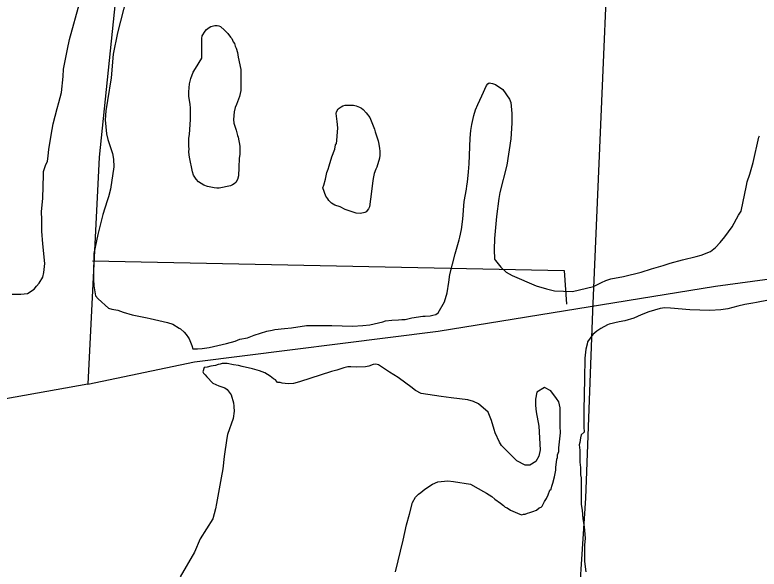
# Model space of a CAD drawing. Extents: x 3245246 to 3283090, y 806824 to 832173.
# Drawn here: x 3258055 to 3259157, y 814501 to 815321 of the extents above; entities that cross this region are included whole.
import ezdxf

# ---------------------------------------------------------------- set-up
doc = ezdxf.new("R2010")
doc.units = 0
doc.layers.add('V-SITE-VEGE', color=7, linetype='Continuous')
doc.layers.add('V-TOPO-SHOR', color=7, linetype='Continuous')

msp = doc.modelspace()

# ---------------------------------------------------------------- linework, layer by layer
at = {"layer": 'V-SITE-VEGE'}
for p, q in [((3258135.7, 815284.9), (3258151, 815340.4)), ((3258220.1, 815347), (3258206.5, 815294.8)), ((3258206.5, 815294.8), (3258200.2, 815263.2)), ((3258132.4, 815270.9), (3258135.7, 815284.9)), ((3258126.7, 815241), (3258132.4, 815270.9)), ((3258200.2, 815263.2), (3258197.2, 815228.4)), ((3258126.1, 815230.4), (3258126.7, 815241)), ((3258123.7, 815206.4), (3258126.1, 815230.4)), ((3258197.2, 815228.4), (3258191.8, 815194.5)), ((3258746.2, 815201.6), (3258753.5, 815216.9)), ((3258753.5, 815216.9), (3258755.5, 815219.2)), ((3258755.5, 815219.2), (3258757.1, 815220.9)), ((3258757.1, 815220.9), (3258762.1, 815219.9)), ((3258762.1, 815219.9), (3258766.8, 815218.5)), ((3258766.8, 815218.5), (3258777.7, 815210.9)), ((3258119.7, 815191.8), (3258123.7, 815206.4)), ((3258777.7, 815210.9), (3258787.4, 815196.6)), ((3258191.8, 815194.5), (3258189.2, 815179.5)), ((3258740.5, 815189), (3258746.2, 815201.6)), ((3258787.4, 815196.6), (3258789.4, 815192)), ((3258111.4, 815160.2), (3258117.1, 815182.8)), ((3258117.1, 815182.8), (3258119.7, 815191.8)), ((3258737.2, 815180.7), (3258740.5, 815189)), ((3258789.4, 815192), (3258790.7, 815175.3)), ((3258189.2, 815179.5), (3258188.5, 815165.9)), ((3258731.5, 815159.4), (3258734.5, 815172.4)), ((3258734.5, 815172.4), (3258737.2, 815180.7)), ((3258790.7, 815175.3), (3258790.7, 815161.4)), ((3258109.7, 815151.6), (3258111.4, 815160.2)), ((3258188.5, 815165.9), (3258190.5, 815145.3)), ((3258790.7, 815161.4), (3258789.4, 815138.1)), ((3258104.7, 815122.7), (3258109.7, 815151.6)), ((3258728.9, 815139.1), (3258729.9, 815150.1)), ((3258729.9, 815150.1), (3258731.5, 815159.4)), ((3258190.5, 815145.3), (3258192.5, 815137)), ((3258727.5, 815100.9), (3258728.9, 815139.1)), ((3258789.4, 815138.1), (3258783.7, 815098.9)), ((3259148.6, 815103.1), (3259156.9, 815140.3)), ((3259156.9, 815140.3), (3259157.9, 815142.3)), ((3258192.5, 815137), (3258199.1, 815116.4)), ((3258103.8, 815112.4), (3258104.7, 815122.7)), ((3258199.1, 815116.4), (3258200.8, 815108)), ((3258100.1, 815098.4), (3258102.8, 815105.1)), ((3258102.8, 815105.1), (3258103.8, 815112.4)), ((3258200.8, 815108), (3258201.1, 815096.7)), ((3258097.1, 815089.5), (3258100.1, 815098.4)), ((3258201.1, 815096.7), (3258196.1, 815063.5)), ((3258726.9, 815089.3), (3258727.5, 815100.9)), ((3258783.7, 815098.9), (3258773, 815058.7)), ((3259143.6, 815085.5), (3259148.6, 815103.1)), ((3258096.1, 815049.9), (3258096.8, 815084.5)), ((3258096.8, 815084.5), (3258097.1, 815089.5)), ((3258725.2, 815073.7), (3258726.9, 815089.3)), ((3259139.6, 815074.5), (3259143.6, 815085.5)), ((3258724.2, 815068.3), (3258725.2, 815073.7)), ((3259138.6, 815068.9), (3259139.6, 815074.5)), ((3258196.1, 815063.5), (3258193.1, 815052.2)), ((3258720.5, 815045.1), (3258723.5, 815063.4)), ((3258723.5, 815063.4), (3258724.2, 815068.3)), ((3259130.6, 815031), (3259138.6, 815068.9)), ((3258093.8, 815030), (3258096.1, 815049.9)), ((3258193.1, 815052.2), (3258191.1, 815046.2)), ((3258773, 815058.7), (3258771.7, 815049.7)), ((3258191.1, 815046.2), (3258185.1, 815026)), ((3258718.2, 815018.8), (3258720.5, 815045.1)), ((3258771.7, 815049.7), (3258768.4, 815022.8)), ((3258094.4, 815018.7), (3258093.8, 815030)), ((3259126.6, 815024.7), (3259130.6, 815031)), ((3258094.7, 815001.1), (3258094.4, 815018.7)), ((3258185.1, 815026), (3258180.8, 815010)), ((3258716.2, 815003.5), (3258718.2, 815018.8)), ((3258768.4, 815022.8), (3258765.4, 814990.6)), ((3259117.3, 815007.4), (3259126.6, 815024.7)), ((3258180.8, 815010), (3258177.5, 814996.4)), ((3259106.4, 814992.8), (3259117.3, 815007.4)), ((3258096.1, 814982.5), (3258094.7, 815001.1)), ((3258177.5, 814996.4), (3258171.8, 814968.1)), ((3258713.9, 814992.2), (3258716.2, 815003.5)), ((3258706.9, 814967.7), (3258712.9, 814988.3)), ((3258712.9, 814988.3), (3258713.9, 814992.2)), ((3258765.4, 814990.6), (3258764.7, 814974)), ((3259092.4, 814976.8), (3259099.4, 814984.2)), ((3259099.4, 814984.2), (3259106.4, 814992.8)), ((3258099, 814953.2), (3258096.1, 814982.5)), ((3258764.7, 814974), (3258765, 814960)), ((3259085.1, 814971.2), (3259092.4, 814976.8)), ((3258171.8, 814968.1), (3258171.2, 814935.2)), ((3258699.2, 814937.1), (3258706.9, 814967.7)), ((3259043.5, 814958.9), (3259064.1, 814963.9)), ((3259064.1, 814963.9), (3259071.5, 814965.9)), ((3259071.5, 814965.9), (3259085.1, 814971.2)), ((3258097.4, 814940.2), (3258099, 814953.2)), ((3258765, 814960), (3258766.7, 814957.7)), ((3258766.7, 814957.7), (3258774.7, 814948)), ((3259015, 814950.3), (3259025.3, 814953.6)), ((3259025.3, 814953.6), (3259043.5, 814958.9)), ((3258096.1, 814932.9), (3258097.4, 814940.2)), ((3258774.7, 814948), (3258782.3, 814940.4)), ((3258782.3, 814940.4), (3258791.6, 814935.7)), ((3258956.5, 814934.3), (3258982.4, 814940.3)), ((3258982.4, 814940.3), (3258998, 814945.6)), ((3258998, 814945.6), (3259015, 814950.3)), ((3258090.4, 814924), (3258096.1, 814932.9)), ((3258171.2, 814935.2), (3258171.2, 814929.6)), ((3258171.2, 814929.6), (3258171.5, 814920.3)), ((3258697.6, 814925.5), (3258699.2, 814937.1)), ((3258791.6, 814935.7), (3258826.8, 814920.4)), ((3258929.9, 814928), (3258937.8, 814930.4)), ((3258937.8, 814930.4), (3258956.5, 814934.3)), ((3258083.4, 814915.3), (3258086.4, 814919.7)), ((3258086.4, 814919.7), (3258090.4, 814924)), ((3258171.5, 814920.3), (3258174.1, 814905.7)), ((3258694.9, 814909.8), (3258697.6, 814925.5)), ((3258826.8, 814920.4), (3258842.1, 814915.8)), ((3258880.7, 814911.8), (3258911.9, 814919.1)), ((3258911.9, 814919.1), (3258923.6, 814925.4)), ((3258923.6, 814925.4), (3258929.9, 814928)), ((3258050.5, 814907.7), (3258063.5, 814908)), ((3258063.5, 814908), (3258073.1, 814909)), ((3258073.1, 814909), (3258083.4, 814915.3)), ((3258691.2, 814896.5), (3258694.9, 814909.8)), ((3258842.1, 814915.8), (3258854.1, 814912.8)), ((3258854.1, 814912.8), (3258880.7, 814911.8)), ((3258174.1, 814905.7), (3258178.1, 814901)), ((3258178.1, 814901), (3258193.4, 814887.4)), ((3258681.6, 814880.3), (3258691.2, 814896.5)), ((3259171.1, 814899.1), (3259153.5, 814895.4)), ((3258193.4, 814887.4), (3258198.1, 814885.7)), ((3258198.1, 814885.7), (3258207, 814884.1)), ((3259010.6, 814886.5), (3258994, 814881.8)), ((3259017.6, 814887.5), (3259010.6, 814886.5)), ((3259026.2, 814887.1), (3259017.6, 814887.5)), ((3259054.8, 814884.8), (3259026.2, 814887.1)), ((3259084.1, 814883.8), (3259054.8, 814884.8)), ((3259100.7, 814884.8), (3259084.1, 814883.8)), ((3259111, 814886.1), (3259100.7, 814884.8)), ((3259125.6, 814890.1), (3259111, 814886.1)), ((3259136.2, 814892.8), (3259125.6, 814890.1)), ((3259147.9, 814894.7), (3259136.2, 814892.8)), ((3259153.5, 814895.4), (3259147.9, 814894.7)), ((3258207, 814884.1), (3258215, 814881.4)), ((3258215, 814881.4), (3258228.6, 814877.4)), ((3258228.6, 814877.4), (3258250.6, 814873.1)), ((3258642.7, 814873), (3258659, 814875.6)), ((3258659, 814875.6), (3258662.3, 814875.6)), ((3258662.3, 814875.6), (3258670, 814875.9)), ((3258670, 814875.9), (3258674, 814876.6)), ((3258674, 814876.6), (3258678.3, 814877.9)), ((3258678.3, 814877.9), (3258681.6, 814880.3)), ((3258977, 814874.9), (3258971.4, 814872.5)), ((3258982.7, 814877.5), (3258977, 814874.9)), ((3258994, 814881.8), (3258982.7, 814877.5)), ((3258250.6, 814873.1), (3258255.2, 814871.7)), ((3258255.2, 814871.7), (3258280.5, 814866.1)), ((3258280.5, 814866.1), (3258288.8, 814863.4)), ((3258288.8, 814863.4), (3258298.1, 814857.8)), ((3258580.6, 814862.3), (3258599.8, 814867)), ((3258599.8, 814867), (3258603.5, 814868.3)), ((3258603.5, 814868.3), (3258613.1, 814869.6)), ((3258613.1, 814869.6), (3258623.1, 814870)), ((3258623.1, 814870), (3258627.8, 814870.6)), ((3258627.8, 814870.6), (3258632.7, 814870.6)), ((3258632.7, 814870.6), (3258642.7, 814873)), ((3258932.5, 814862.6), (3258922.9, 814857.3)), ((3258935.2, 814863.6), (3258932.5, 814862.6)), ((3258949.8, 814866.9), (3258935.2, 814863.6)), ((3258958.4, 814868.5), (3258949.8, 814866.9)), ((3258971.4, 814872.5), (3258958.4, 814868.5)), ((3258298.1, 814857.8), (3258300.1, 814856.8)), ((3258300.1, 814856.8), (3258305.4, 814851.5)), ((3258305.4, 814851.5), (3258308.4, 814848.1)), ((3258409.1, 814847.4), (3258427.7, 814853.1)), ((3258427.7, 814853.1), (3258435.7, 814854.7)), ((3258435.7, 814854.7), (3258439.7, 814855.4)), ((3258439.7, 814855.4), (3258453.9, 814857.1)), ((3258453.9, 814857.1), (3258464.3, 814858.1)), ((3258464.3, 814858.1), (3258486.9, 814861.7)), ((3258486.9, 814861.7), (3258524.1, 814861.7)), ((3258524.1, 814861.7), (3258554.6, 814860.7)), ((3258554.6, 814860.7), (3258570.3, 814861.3)), ((3258570.3, 814861.3), (3258580.6, 814862.3)), ((3258916.9, 814852.9), (3258910.9, 814848.3)), ((3258922.9, 814857.3), (3258916.9, 814852.9)), ((3258308.4, 814848.1), (3258311.7, 814843.5)), ((3258311.7, 814843.5), (3258313, 814841.8)), ((3258313, 814841.8), (3258316.7, 814831.8)), ((3258380.8, 814838.5), (3258387.8, 814841.1)), ((3258387.8, 814841.1), (3258399.1, 814843.5)), ((3258399.1, 814843.5), (3258409.1, 814847.4)), ((3258910.9, 814848.3), (3258902.9, 814837.3)), ((3258316.7, 814831.8), (3258318.4, 814827.2)), ((3258342.3, 814828.8), (3258367.9, 814834.8)), ((3258367.9, 814834.8), (3258380.8, 814838.5)), ((3258902.3, 814833.7), (3258900.6, 814826.4)), ((3258902.9, 814837.3), (3258902.3, 814833.7)), ((3258318.4, 814827.2), (3258323, 814826.9)), ((3258323, 814826.9), (3258325.3, 814826.9)), ((3258325.3, 814826.9), (3258332.3, 814827.5)), ((3258332.3, 814827.5), (3258342.3, 814828.8)), ((3258900.6, 814826.4), (3258898.9, 814813.1)), ((3258898.9, 814813.1), (3258898.3, 814782.5)), ((3258335, 814799.3), (3258333.3, 814793)), ((3258339.6, 814799.9), (3258335, 814799.3)), ((3258344.9, 814801.3), (3258339.6, 814799.9)), ((3258351.9, 814802.3), (3258344.9, 814801.3)), ((3258355.9, 814803.6), (3258351.9, 814802.3)), ((3258358.9, 814804.3), (3258355.9, 814803.6)), ((3258361.5, 814805.2), (3258358.9, 814804.3)), ((3258368.9, 814805.2), (3258361.5, 814805.2)), ((3258378.5, 814803.2), (3258368.9, 814805.2)), ((3258386.1, 814802.2), (3258378.5, 814803.2)), ((3258391.1, 814800.9), (3258386.1, 814802.2)), ((3258406.7, 814797.3), (3258391.1, 814800.9)), ((3258417, 814794.6), (3258406.7, 814797.3)), ((3258542, 814798.9), (3258531.7, 814795.6)), ((3258547.7, 814800.2), (3258542, 814798.9)), ((3258552.3, 814800.2), (3258547.7, 814800.2)), ((3258560.3, 814799.9), (3258552.3, 814800.2)), ((3258573.9, 814800.2), (3258560.3, 814799.9)), ((3258578.9, 814801.5), (3258573.9, 814800.2)), ((3258585.5, 814803.9), (3258578.9, 814801.5)), ((3258589.5, 814804.2), (3258585.5, 814803.9)), ((3258593.5, 814803.2), (3258589.5, 814804.2)), ((3258609.8, 814792.5), (3258593.5, 814803.2)), ((3258333.3, 814793), (3258334.3, 814791)), ((3258334.3, 814791), (3258336.3, 814788.3)), ((3258336.3, 814788.3), (3258338.9, 814785.3)), ((3258338.9, 814785.3), (3258347.9, 814776.3)), ((3258424.7, 814791.6), (3258417, 814794.6)), ((3258432.7, 814786.3), (3258424.7, 814791.6)), ((3258437.6, 814782.6), (3258432.7, 814786.3)), ((3258523.7, 814793.6), (3258476.2, 814778)), ((3258531.7, 814795.6), (3258523.7, 814793.6)), ((3258622.4, 814784.6), (3258609.8, 814792.5)), ((3258347.9, 814776.3), (3258356.6, 814772.3)), ((3258440.6, 814781), (3258437.6, 814782.6)), ((3258443.6, 814777.3), (3258440.6, 814781)), ((3258447.6, 814777), (3258443.6, 814777.3)), ((3258450.6, 814776.3), (3258447.6, 814777)), ((3258459.6, 814775), (3258450.6, 814776.3)), ((3258467.6, 814775.6), (3258459.6, 814775)), ((3258476.2, 814778), (3258467.6, 814775.6)), ((3258633.7, 814775.9), (3258622.4, 814784.6)), ((3258641, 814770.6), (3258633.7, 814775.9)), ((3258898.3, 814782.5), (3258897.6, 814736)), ((3258356.6, 814772.3), (3258365.5, 814769.4)), ((3258365.5, 814769.4), (3258369.2, 814766.7)), ((3258369.2, 814766.7), (3258375.2, 814758.7)), ((3258648, 814765.3), (3258641, 814770.6)), ((3258656.6, 814760.6), (3258648, 814765.3)), ((3258839.1, 814769.9), (3258827.8, 814762.6)), ((3258848.7, 814764.6), (3258839.1, 814769.9)), ((3258857, 814753.6), (3258848.7, 814764.6)), ((3258375.2, 814758.7), (3258378.5, 814747.1)), ((3258686.2, 814756.3), (3258656.6, 814760.6)), ((3258701.2, 814754.6), (3258686.2, 814756.3)), ((3258725.8, 814751.3), (3258701.2, 814754.6)), ((3258827.8, 814762.6), (3258825.8, 814752.3)), ((3258825.8, 814752.3), (3258825.8, 814743.3)), ((3258860.7, 814748.3), (3258857, 814753.6)), ((3258378.5, 814747.1), (3258379.1, 814742.1)), ((3258379.1, 814742.1), (3258379.1, 814739.1)), ((3258734.1, 814749), (3258725.8, 814751.3)), ((3258741.7, 814745.7), (3258734.1, 814749)), ((3258755.7, 814733.4), (3258741.7, 814745.7)), ((3258825.8, 814743.3), (3258826.8, 814733.7)), ((3258862.3, 814739.6), (3258860.7, 814748.3)), ((3258379.5, 814734.5), (3258377.8, 814723.8)), ((3258379.1, 814739.1), (3258379.5, 814736.8)), ((3258379.5, 814736.8), (3258379.5, 814734.5)), ((3258760.7, 814720.7), (3258755.7, 814733.4)), ((3258826.8, 814733.7), (3258830.8, 814712.7)), ((3258862.3, 814712.4), (3258862.3, 814739.6)), ((3258897.6, 814736), (3258897.6, 814711.4)), ((3258377.8, 814723.8), (3258369.8, 814699.9)), ((3258764.6, 814707.4), (3258760.7, 814720.7)), ((3258830.8, 814712.7), (3258833.1, 814677.5)), ((3258862.8, 814702.4), (3258862.3, 814712.4)), ((3258897.6, 814711.4), (3258897.8, 814703.7)), ((3258369.8, 814699.9), (3258368.8, 814694.9)), ((3258766.3, 814702.4), (3258764.6, 814707.4)), ((3258772.6, 814688.8), (3258766.3, 814702.4)), ((3258860.4, 814680.2), (3258862.8, 814702.4)), ((3258893.4, 814699.4), (3258892.5, 814695)), ((3258897.8, 814703.7), (3258893.4, 814699.4)), ((3258368.8, 814694.9), (3258364.8, 814667.7)), ((3258775.6, 814683.8), (3258772.6, 814688.8)), ((3258891.7, 814688.1), (3258890.8, 814684.6)), ((3258892.5, 814695), (3258891.7, 814688.1)), ((3258798.2, 814660.9), (3258775.6, 814683.8)), ((3258833.1, 814677.5), (3258830.8, 814667.9)), ((3258858.6, 814669.8), (3258860.4, 814675)), ((3258860.4, 814675), (3258860.4, 814680.2)), ((3258890.8, 814684.6), (3258891.7, 814676.8)), ((3258891.7, 814676.8), (3258891.7, 814659.4)), ((3258364.8, 814667.7), (3258362.8, 814649.4)), ((3258830.8, 814667.9), (3258826.4, 814659.9)), ((3258857.7, 814663.7), (3258858.6, 814666.3)), ((3258858.6, 814666.3), (3258858.6, 814669.8)), ((3258810.5, 814654.9), (3258798.2, 814660.9)), ((3258817.5, 814654.6), (3258810.5, 814654.9)), ((3258826.4, 814659.9), (3258817.5, 814654.6)), ((3258856, 814651.5), (3258857.7, 814663.7)), ((3258891.7, 814659.4), (3258892.5, 814651.5)), ((3258362.8, 814649.4), (3258360.2, 814636.1)), ((3258854.2, 814637.6), (3258856, 814647.2)), ((3258856, 814647.2), (3258856, 814651.5)), ((3258892.5, 814651.5), (3258892.5, 814640.2)), ((3258360.2, 814636.1), (3258353.5, 814597.9)), ((3258681.1, 814629.9), (3258695.9, 814631.6)), ((3258695.9, 814631.6), (3258704.6, 814630.7)), ((3258851.6, 814628), (3258854.2, 814637.6)), ((3258892.5, 814640.2), (3258893.4, 814635.9)), ((3258893.4, 814635.9), (3258893.4, 814596.7)), ((3258662, 814619.4), (3258673.3, 814626.4)), ((3258673.3, 814626.4), (3258681.1, 814629.9)), ((3258704.6, 814630.7), (3258729.8, 814626.4)), ((3258729.8, 814626.4), (3258741.1, 814620.3)), ((3258741.1, 814620.3), (3258749, 814615.9)), ((3258849, 814619.3), (3258849.9, 814623.7)), ((3258849.9, 814623.7), (3258851.6, 814628)), ((3258648, 814607.2), (3258652.4, 814611.6)), ((3258652.4, 814611.6), (3258655.9, 814614.2)), ((3258655.9, 814614.2), (3258662, 814619.4)), ((3258749, 814615.9), (3258753.3, 814613.3)), ((3258753.3, 814613.3), (3258761.1, 814608.1)), ((3258842.1, 814605.4), (3258844.7, 814610.7)), ((3258844.7, 814610.7), (3258847.3, 814617.6)), ((3258847.3, 814617.6), (3258849, 814619.3)), ((3258353.5, 814597.9), (3258351.8, 814590.2)), ((3258639.3, 814582), (3258643.7, 814599.4)), ((3258643.7, 814599.4), (3258648, 814607.2)), ((3258761.1, 814608.1), (3258765.5, 814604.6)), ((3258765.5, 814604.6), (3258774.2, 814598.5)), ((3258774.2, 814598.5), (3258778.5, 814595)), ((3258836, 814594.1), (3258839.4, 814601.1)), ((3258839.4, 814601.1), (3258842.1, 814605.4)), ((3258351.8, 814590.2), (3258347.9, 814575.3)), ((3258778.5, 814595), (3258781.2, 814592.4)), ((3258781.2, 814592.4), (3258783.8, 814591.5)), ((3258783.8, 814591.5), (3258789, 814588.1)), ((3258789, 814588.1), (3258802.9, 814582)), ((3258822, 814586.3), (3258827.3, 814588)), ((3258827.3, 814588), (3258831.6, 814591.5)), ((3258831.6, 814591.5), (3258834.2, 814592.4)), ((3258834.2, 814592.4), (3258836, 814594.1)), ((3258893.4, 814596.7), (3258895.1, 814588)), ((3258895.1, 814588), (3258896, 814575)), ((3258635, 814566.4), (3258639.3, 814582)), ((3258802.9, 814582), (3258805.5, 814581.1)), ((3258805.5, 814581.1), (3258808.1, 814582)), ((3258808.1, 814582), (3258810.7, 814582)), ((3258810.7, 814582), (3258814.2, 814583.7)), ((3258814.2, 814583.7), (3258817.7, 814584.6)), ((3258817.7, 814584.6), (3258822, 814586.3)), ((3258347.9, 814575.3), (3258329.2, 814545.4)), ((3258629.8, 814543.7), (3258635, 814566.4)), ((3258896, 814575), (3258897.7, 814567.1)), ((3258897.7, 814567.1), (3258898.6, 814558.4)), ((3258898.6, 814558.4), (3258899.5, 814546.3)), ((3258329.2, 814545.4), (3258320.6, 814526.1)), ((3258618.4, 814496.8), (3258629.8, 814543.7)), ((3258899.5, 814546.3), (3258898.6, 814536.7)), ((3258898.6, 814536.7), (3258898.6, 814521.9)), ((3258320.6, 814526.1), (3258299.6, 814489.2)), ((3258898.6, 814521.9), (3258898.6, 814512.3)), ((3258898.6, 814512.3), (3258900.3, 814496.7))]:
    msp.add_line(p, q, dxfattribs=at)
for points in [[(3258322.4, 815241.9), (3258331.4, 815257.2), (3258331.7, 815259.5), (3258331.7, 815286.4), (3258332.1, 815290.7), (3258336.7, 815297.4), (3258338.7, 815299.7), (3258342.4, 815302.7), (3258344.7, 815304.3), (3258351, 815306), (3258354.3, 815306), (3258356.7, 815305.3), (3258359, 815304.3), (3258365, 815299), (3258367.3, 815296.7), (3258369.9, 815293.7), (3258374.3, 815288.4), (3258375.9, 815286.7), (3258378.2, 815281.7), (3258380.2, 815279.1), (3258381.2, 815275.4), (3258382.6, 815272.1), (3258384.6, 815265.8), (3258385.6, 815259.1), (3258389.2, 815240.5), (3258389.2, 815232.5), (3258389.5, 815226.6), (3258389.2, 815218.3), (3258389.2, 815209.3), (3258387.5, 815200.6), (3258382.9, 815189), (3258381.2, 815184.4), (3258379.6, 815177.7), (3258378.5, 815166.7), (3258378.9, 815161.4), (3258380.9, 815155.1), (3258382.5, 815150.8), (3258384.5, 815142.8), (3258385.5, 815140.2), (3258387.8, 815126.9), (3258387.8, 815114.9), (3258386.8, 815109.2), (3258386.2, 815095.3), (3258385.8, 815083.3), (3258384.2, 815077.7), (3258381.8, 815073.4), (3258379.5, 815071.4), (3258376.9, 815070), (3258374.2, 815068.4), (3258357.2, 815065.1), (3258353.6, 815065.1), (3258349.9, 815065.4), (3258342.3, 815067.1), (3258340, 815067.4), (3258334.7, 815069.4), (3258326.7, 815074.4), (3258323.4, 815078.4), (3258319, 815084.3), (3258317.7, 815089), (3258313.1, 815110.9), (3258312.4, 815118.2), (3258312.7, 815123.6), (3258312.4, 815126.2), (3258312.4, 815138.8), (3258313.1, 815144.2), (3258314.7, 815166.8), (3258314.7, 815183.7), (3258314.4, 815188.7), (3258312.4, 815201), (3258312.4, 815207.6), (3258313.4, 815219.3), (3258315.4, 815227.2), (3258318.7, 815236.9)], [(3258511.1, 815065.3), (3258512.4, 815069.3), (3258514.8, 815078.3), (3258516.8, 815088.3), (3258518.8, 815092.9), (3258520.4, 815098.2), (3258524.1, 815111.2), (3258528.4, 815122.5), (3258529.7, 815129.1), (3258531.1, 815131.1), (3258531.7, 815135.5), (3258532.1, 815141.8), (3258533.1, 815154.4), (3258532.1, 815163.4), (3258530.4, 815175.7), (3258531.1, 815178), (3258533.8, 815182.3), (3258538.1, 815185.3), (3258540.4, 815186.6), (3258543.7, 815187.6), (3258556.4, 815188), (3258560, 815187), (3258565, 815185), (3258568, 815183.3), (3258570.6, 815181.3), (3258575.3, 815176.3), (3258580.6, 815169.3), (3258583.6, 815162), (3258587.2, 815152.4), (3258588.6, 815148.4), (3258592.6, 815135.1), (3258593.9, 815130.1), (3258594.9, 815123.8), (3258595.2, 815119.8), (3258595.2, 815113.8), (3258594.9, 815109.5), (3258590.9, 815095.9), (3258589.2, 815092.9), (3258586.9, 815086.6), (3258585.2, 815079), (3258584.2, 815072.3), (3258582.9, 815060), (3258579.9, 815037.4), (3258578.6, 815034.4), (3258574.9, 815030.1), (3258572.9, 815028.8), (3258566.6, 815027.4), (3258560.3, 815028.1), (3258554.3, 815029.8), (3258544, 815033.4), (3258536.4, 815037.1), (3258528.7, 815039.8), (3258523.7, 815042.7), (3258519.8, 815046.4), (3258518.1, 815049.1), (3258515.1, 815053)]]:
    msp.add_lwpolyline(points, close=True, dxfattribs=at)
at = {"layer": 'V-TOPO-SHOR'}
for points in [[(3257985.2, 816455.8), (3258271.7, 816721.3), (3258404.6, 816833.3), (3258346.3, 816480.5), (3258275.6, 816069.7), (3258225.5, 815555), (3258179.7, 815110.9), (3258162.9, 814774.7), (3257212.3, 814604.9), (3257278.9, 815024.1)], [(3258785.7, 812207.8), (3258839.4, 813353.6), (3258871.7, 814169.6), (3258900.3, 814605.9), (3258911.1, 814882.6), (3258946.9, 815723.4), (3258985.6, 816613.1)], [(3258162.9, 814774.7), (3258320.7, 814807.8), (3258681.8, 814853.3), (3259092.7, 814919.6), (3259856.5, 815023), (3260744.8, 815151.3), (3261114.2, 815209.2)], [(3258169.6, 814957.4), (3258868.5, 814942.9), (3258872, 814893.3)]]:
    msp.add_lwpolyline(points, dxfattribs=at)

doc.saveas('drawing.dxf')
